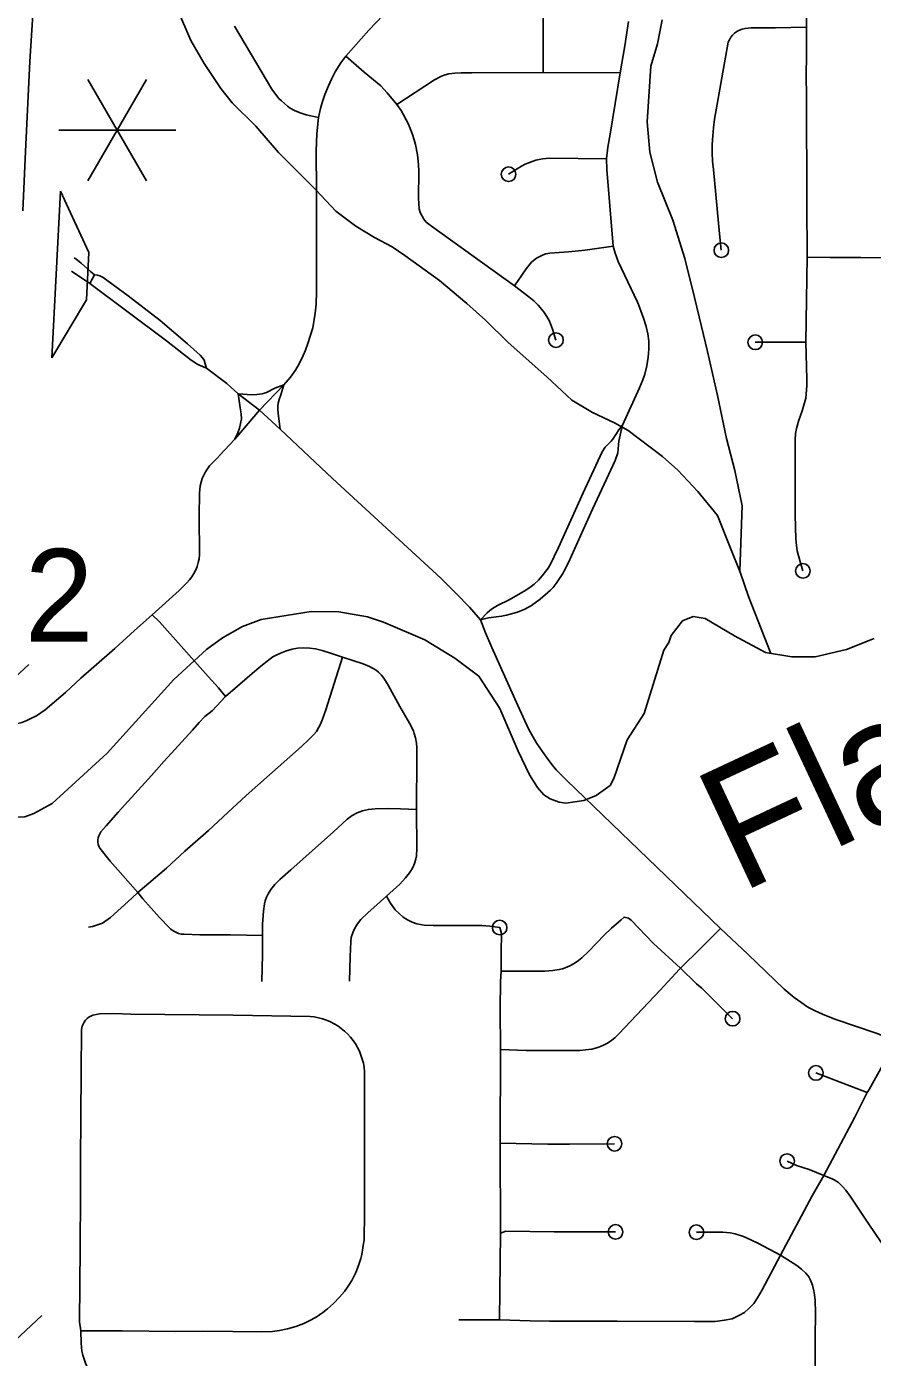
# Model space of a CAD drawing. Extents: x -19 to 366, y -4 to 359.
# Drawn here: x 148.476 to 149.023, y 191.956 to 192.818 of the extents above; entities that cross this region are included whole.
import ezdxf

# ---------------------------------------------------------------- set-up
doc = ezdxf.new("R2010")
doc.units = 0
for name, color, linetype in [('Level 19', 7, 'Continuous'), ('Level 33', 7, 'Continuous'), ('Level 35', 7, 'Continuous'), ('Level 37', 7, 'Continuous'), ('Level 39', 7, 'Continuous'), ('Level 42', 7, 'Continuous'), ('Level 48', 7, 'Continuous'), ('Level 60', 7, 'Continuous')]:
    doc.layers.add(name, color=color, linetype=linetype)

msp = doc.modelspace()

# ---------------------------------------------------------------- linework, layer by layer
at = {"layer": 'Level 19'}
msp.add_lwpolyline([(148.47315, 192.69893), (148.47498, 192.7374), (148.47772, 192.79564), (148.48131, 192.84992), (148.48485, 192.9014), (148.485, 192.90586), (148.49078, 193.01381), (148.49138, 193.02327)], dxfattribs=at)
at = {"layer": 'Level 33'}
for points in [[(148.68226, 192.79915), (148.69728, 192.81582), (148.70648, 192.82568), (148.71023, 192.83027), (148.71275, 192.83371), (148.71652, 192.83995), (148.72058, 192.84836), (148.72402, 192.85692), (148.72493, 192.8598), (148.72603, 192.86414), (148.72709, 192.86982), (148.72788, 192.87505), (148.72824, 192.87959), (148.72848, 192.88513), (148.72842, 193.01286)], [(148.96195, 192.89223), (148.96583, 192.88936), (148.97321, 192.88476), (148.97467, 192.88368), (148.97598, 192.88245), (148.97718, 192.88109), (148.9782, 192.87961), (148.97908, 192.87803), (148.97979, 192.87637), (148.98031, 192.87464), (148.98065, 192.87286), (148.98078, 192.87106), (148.98069, 192.81782)], [(148.81005, 192.78855), (148.81019, 192.83294), (148.80974, 192.83835), (148.80894, 192.8447), (148.80861, 192.84611)], [(148.6647, 192.7593), (148.65662, 192.761), (148.65282, 192.76232), (148.64907, 192.76395), (148.6464, 192.76536), (148.64452, 192.76664), (148.64065, 192.77007), (148.63906, 192.7717), (148.63673, 192.77448), (148.63452, 192.77773), (148.61025, 192.81861)], [(148.85993, 192.78838), (148.86298, 192.80588), (148.86547, 192.82159)], [(148.98069, 192.81782), (148.96047, 192.81747), (148.94468, 192.81736), (148.94276, 192.8173), (148.94088, 192.81702), (148.93902, 192.81655), (148.93724, 192.81588), (148.93551, 192.81502), (148.93405, 192.81396), (148.93274, 192.81271), (148.9316, 192.81129), (148.93067, 192.80973), (148.92994, 192.80806), (148.92104, 192.75824), (148.92033, 192.75271), (148.91987, 192.74741), (148.91963, 192.74197), (148.91963, 192.73652), (148.91984, 192.73107), (148.92031, 192.72564), (148.9243, 192.68396), (148.92547, 192.67343)], [(148.98069, 192.81782), (148.98071, 192.80606), (148.98048, 192.78037), (148.98065, 192.77944), (148.98064, 192.75138), (148.98084, 192.72638), (148.98077, 192.70428), (148.98112, 192.66891)], [(148.6647, 192.7593), (148.66597, 192.76524), (148.66725, 192.76978), (148.6688, 192.77433), (148.67109, 192.77997), (148.6733, 192.7847), (148.67549, 192.78884), (148.67916, 192.79466), (148.68226, 192.79915)], [(148.71546, 192.76782), (148.70919, 192.77539), (148.70499, 192.77987), (148.69427, 192.7888), (148.68226, 192.79915)], [(148.81005, 192.78855), (148.76399, 192.78829), (148.75695, 192.78837), (148.75286, 192.78817), (148.74914, 192.7876), (148.74667, 192.78695), (148.7443, 192.78608), (148.73976, 192.78379), (148.71546, 192.76782)], [(148.85993, 192.78838), (148.81005, 192.78855)], [(148.85106, 192.73265), (148.8519, 192.74007), (148.85345, 192.74852), (148.85993, 192.78838)], [(148.79145, 192.65029), (148.73774, 192.6889), (148.73432, 192.69169), (148.73356, 192.69262), (148.73279, 192.69355), (148.73046, 192.69785), (148.72985, 192.70027), (148.72948, 192.70704), (148.7296, 192.72442), (148.72936, 192.729), (148.72871, 192.73517), (148.72737, 192.74194), (148.72661, 192.74496), (148.72551, 192.74843), (148.72293, 192.75494), (148.71823, 192.76381), (148.71546, 192.76782)], [(148.64231, 192.58622), (148.64661, 192.59132), (148.6498, 192.59566), (148.65218, 192.59985), (148.65482, 192.6053), (148.65623, 192.60864), (148.65776, 192.61291), (148.66096, 192.62324), (148.66255, 192.63267), (148.66308, 192.63854), (148.66334, 192.64646), (148.66332, 192.68919), (148.66331, 192.71164), (148.66312, 192.73787), (148.66348, 192.74878), (148.6647, 192.7593)], [(148.85106, 192.73265), (148.81448, 192.73293), (148.80978, 192.73265), (148.80538, 192.7317), (148.79854, 192.72919), (148.79607, 192.72782), (148.78772, 192.72264)], [(148.85553, 192.67601), (148.85124, 192.72578), (148.85106, 192.73265)], [(148.85553, 192.67601), (148.83734, 192.67346), (148.8265, 192.67244), (148.81452, 192.67154), (148.81181, 192.67106), (148.81012, 192.6705), (148.80795, 192.66946), (148.80583, 192.66824), (148.80384, 192.6668), (148.80264, 192.66569), (148.79908, 192.6613), (148.79145, 192.65029)], [(148.86148, 192.56017), (148.87248, 192.58427), (148.87458, 192.5894), (148.87584, 192.59307), (148.87722, 192.59852), (148.87814, 192.60407), (148.87853, 192.60928), (148.87847, 192.61452), (148.8779, 192.61936), (148.87679, 192.62404), (148.87509, 192.62942), (148.87191, 192.63824), (148.87129, 192.63986), (148.85871, 192.66609), (148.85668, 192.67147), (148.85553, 192.67601)], [(148.51968, 192.65752), (148.51705, 192.65968), (148.51102, 192.66512), (148.50757, 192.66781), (148.50655, 192.66858)], [(148.98112, 192.66891), (148.98023, 192.61392)], [(149.03634, 192.66851), (149.01573, 192.66868), (148.99584, 192.66862), (148.98112, 192.66891)], [(148.51651, 192.65177), (148.50472, 192.65992)], [(148.51651, 192.65177), (148.51968, 192.65752)], [(148.5622, 192.62788), (148.54133, 192.64379), (148.52525, 192.65578), (148.5244, 192.65627), (148.52299, 192.65679), (148.52165, 192.65719), (148.51968, 192.65752)], [(148.54063, 192.6339), (148.51651, 192.65177)], [(148.81839, 192.6152), (148.81616, 192.62238), (148.81421, 192.62743), (148.81257, 192.63058), (148.81027, 192.63381), (148.80688, 192.63791), (148.80401, 192.6407), (148.8008, 192.64331), (148.79145, 192.65029)], [(148.59218, 192.59704), (148.58643, 192.59943), (148.58213, 192.60224), (148.56629, 192.61483), (148.54063, 192.6339)], [(148.59218, 192.59704), (148.59137, 192.59982), (148.59052, 192.60213), (148.5895, 192.60372), (148.58812, 192.60547), (148.57985, 192.61283), (148.5622, 192.62788)], [(148.98023, 192.61392), (148.94739, 192.6138)], [(148.98023, 192.61392), (148.98093, 192.58997), (148.98088, 192.5859), (148.98049, 192.58013), (148.98013, 192.57768), (148.9794, 192.57462), (148.97775, 192.56935), (148.9757, 192.56342), (148.97407, 192.55794), (148.97346, 192.55468), (148.97327, 192.55063), (148.97333, 192.50181), (148.97362, 192.48656), (148.97404, 192.48212), (148.97464, 192.47881), (148.9763, 192.4724), (148.9783, 192.46576)], [(148.61267, 192.58051), (148.60525, 192.58709), (148.59218, 192.59704)], [(148.61267, 192.58051), (148.62155, 192.57982), (148.62469, 192.57993), (148.62809, 192.58039), (148.63088, 192.58126), (148.63646, 192.58407), (148.64231, 192.58622)], [(148.62651, 192.56978), (148.64231, 192.58622)], [(148.63974, 192.55746), (148.63844, 192.56777), (148.63826, 192.57039), (148.6383, 192.5725), (148.63857, 192.57437), (148.63912, 192.57672), (148.64035, 192.57972), (148.64231, 192.58622)], [(148.6104, 192.55105), (148.61234, 192.55511), (148.61348, 192.55811), (148.61424, 192.56112), (148.61469, 192.56427), (148.61467, 192.56748), (148.61393, 192.5714), (148.61267, 192.58051)], [(148.62651, 192.56978), (148.61267, 192.58051)], [(148.6104, 192.55105), (148.62651, 192.56978)], [(148.63974, 192.55746), (148.62651, 192.56978)], [(148.76953, 192.43407), (148.76241, 192.44232), (148.75386, 192.45111), (148.74383, 192.46095), (148.67368, 192.52564), (148.63974, 192.55746)], [(148.76953, 192.43407), (148.77375, 192.43855), (148.77555, 192.44018), (148.77736, 192.44146), (148.78048, 192.44325), (148.78806, 192.44707), (148.79523, 192.45109), (148.79884, 192.45323), (148.8023, 192.45558), (148.80434, 192.45721), (148.80705, 192.45977), (148.80955, 192.46258), (148.81185, 192.46553), (148.81326, 192.46752), (148.81509, 192.47061), (148.81728, 192.47508), (148.82009, 192.48083), (148.83603, 192.51634), (148.84831, 192.54291), (148.85016, 192.54586), (148.85414, 192.54978), (148.85515, 192.55101), (148.85916, 192.55703), (148.86148, 192.56017)], [(148.76953, 192.43407), (148.77479, 192.43539), (148.78319, 192.43641), (148.7863, 192.43702), (148.79353, 192.43911), (148.79817, 192.44094), (148.80266, 192.44344), (148.80816, 192.44744), (148.81494, 192.45328), (148.8166, 192.45501), (148.81856, 192.45755), (148.82286, 192.46411), (148.82371, 192.46572), (148.82661, 192.47115), (148.84201, 192.50567), (148.85118, 192.52524), (148.85669, 192.53736), (148.85837, 192.54214), (148.85883, 192.54745), (148.85919, 192.54983), (148.86034, 192.55552), (148.86148, 192.56017)], [(148.55701, 192.43722), (148.57437, 192.45301), (148.57943, 192.4581), (148.58113, 192.45996), (148.58266, 192.46197), (148.58399, 192.46411), (148.58513, 192.46635), (148.58608, 192.46869), (148.58681, 192.4711), (148.58731, 192.47356), (148.58761, 192.47606), (148.58749, 192.50138), (148.58762, 192.51619), (148.58778, 192.51857), (148.58811, 192.52093), (148.58866, 192.52326), (148.5894, 192.52553), (148.59033, 192.52774), (148.59145, 192.52986), (148.59271, 192.53187), (148.59415, 192.53378), (148.59902, 192.53887), (148.60379, 192.54384), (148.6104, 192.55105)], [(148.55701, 192.43722), (148.54552, 192.42714), (148.53289, 192.41541), (148.51915, 192.4037), (148.51085, 192.39631), (148.50085, 192.38694), (148.48778, 192.37582), (148.48492, 192.37381), (148.48197, 192.37199), (148.47892, 192.37036), (148.47576, 192.36892), (148.47251, 192.36769), (148.4692, 192.36666), (148.46581, 192.36585), (148.4624, 192.36525), (148.45895, 192.36487), (148.44989, 192.36464), (148.44737, 192.36474)], [(148.60442, 192.38443), (148.59992, 192.39), (148.59317, 192.39728), (148.5616, 192.43271), (148.55701, 192.43722)], [(148.925, 192.23427), (148.82514, 192.33021), (148.81859, 192.33703), (148.81564, 192.34047), (148.81199, 192.34542), (148.80612, 192.35397), (148.80363, 192.35802), (148.80072, 192.36354), (148.79364, 192.37866), (148.77691, 192.41618), (148.77286, 192.42557), (148.76953, 192.43407)], [(148.60442, 192.38443), (148.62631, 192.40314), (148.63327, 192.40876), (148.63513, 192.41008), (148.6372, 192.41127), (148.64012, 192.41259), (148.64331, 192.41377), (148.6476, 192.41503), (148.65102, 192.41567), (148.65501, 192.41596), (148.65909, 192.41578), (148.66268, 192.41526), (148.66707, 192.41425), (148.67245, 192.41258), (148.68016, 192.40987)], [(148.68016, 192.40987), (148.66933, 192.37586), (148.66731, 192.36985), (148.66599, 192.36654), (148.66491, 192.36448), (148.66326, 192.36186), (148.6616, 192.35972), (148.65824, 192.3563), (148.65366, 192.352), (148.61785, 192.32022), (148.60586, 192.3094), (148.59345, 192.29772), (148.57815, 192.28426), (148.56621, 192.27327), (148.54764, 192.25758)], [(148.68016, 192.40987), (148.69352, 192.40566), (148.69765, 192.4039), (148.69965, 192.40287), (148.70189, 192.4014), (148.70347, 192.40015), (148.70535, 192.39835), (148.70702, 192.39635), (148.70978, 192.39176), (148.71733, 192.37794), (148.7235, 192.36708), (148.72606, 192.36217), (148.7267, 192.36053), (148.72738, 192.35763), (148.72801, 192.35415), (148.72828, 192.35134), (148.72836, 192.3456), (148.72813, 192.31133)], [(148.54764, 192.25758), (148.53788, 192.26847), (148.52981, 192.27784), (148.523, 192.28618), (148.52239, 192.28743), (148.52195, 192.28877), (148.52174, 192.29015), (148.52173, 192.29155), (148.52195, 192.29294), (148.52236, 192.29428), (148.52298, 192.29554), (148.52378, 192.29669), (148.52707, 192.30072), (148.53492, 192.30957), (148.5566, 192.33326), (148.56477, 192.34253), (148.58312, 192.36271), (148.58735, 192.36761), (148.59103, 192.37139), (148.59589, 192.37523), (148.60442, 192.38443)], [(148.72813, 192.31133), (148.71767, 192.31172), (148.71024, 192.3118), (148.70143, 192.31161), (148.69699, 192.31126), (148.69322, 192.3104), (148.68976, 192.30905), (148.68652, 192.30735), (148.6833, 192.30501), (148.67431, 192.29673), (148.64677, 192.27208), (148.63957, 192.26582), (148.63635, 192.26259), (148.63379, 192.25945), (148.63207, 192.25668), (148.631, 192.2544), (148.6302, 192.25203), (148.62978, 192.25007), (148.62912, 192.24533), (148.62849, 192.23694), (148.62843, 192.2297)], [(148.72813, 192.31133), (148.72832, 192.28601), (148.72801, 192.28122), (148.72769, 192.27939), (148.72698, 192.27692), (148.72606, 192.27452), (148.72494, 192.27227), (148.72361, 192.2702), (148.72105, 192.26695), (148.71724, 192.26292), (148.70869, 192.25511)], [(148.54764, 192.25758), (148.54389, 192.25388), (148.53008, 192.24126), (148.52478, 192.23771), (148.51831, 192.23543), (148.51572, 192.23497)], [(148.62843, 192.2297), (148.60757, 192.23011), (148.58775, 192.23005), (148.57767, 192.23044), (148.57582, 192.23063), (148.57401, 192.23106), (148.57226, 192.23173), (148.5706, 192.23261), (148.56907, 192.2337), (148.56771, 192.23498), (148.56181, 192.24125), (148.55093, 192.25349), (148.54764, 192.25758)], [(148.70869, 192.25511), (148.69653, 192.24431), (148.69202, 192.23997), (148.69053, 192.23819), (148.68942, 192.23656), (148.68793, 192.23395), (148.68706, 192.23213), (148.68585, 192.22844), (148.68548, 192.22564), (148.68513, 192.21605), (148.68483, 192.20008)], [(148.78196, 192.23483), (148.77556, 192.23564), (148.77036, 192.23609), (148.739, 192.23604), (148.73315, 192.23636), (148.73072, 192.23669), (148.72834, 192.23723), (148.72527, 192.23831), (148.72229, 192.23982), (148.71951, 192.24163), (148.71684, 192.24385), (148.71437, 192.24634), (148.71268, 192.24842), (148.71086, 192.25126), (148.70869, 192.25511)], [(148.89908, 192.20855), (148.88152, 192.22458), (148.86708, 192.23951), (148.86536, 192.2408), (148.86254, 192.24155), (148.8606, 192.23985), (148.85432, 192.23437), (148.84953, 192.22997), (148.83973, 192.21955), (148.8351, 192.21512), (148.83304, 192.21344), (148.83088, 192.21196), (148.82823, 192.21047), (148.82547, 192.20916), (148.82264, 192.20812), (148.82052, 192.2076), (148.81639, 192.20702), (148.81129, 192.20661), (148.7829, 192.20656)], [(148.7829, 192.20656), (148.78282, 192.22011), (148.7832, 192.22956), (148.78295, 192.23179), (148.78196, 192.23483)], [(148.925, 192.23427), (148.91193, 192.2213), (148.89908, 192.20855)], [(149.03861, 192.16145), (149.02574, 192.16634), (148.99888, 192.17542), (148.99103, 192.17865), (148.98621, 192.18084), (148.98236, 192.18286), (148.98016, 192.18422), (148.979, 192.18493), (148.97254, 192.18956), (148.96618, 192.19495), (148.94271, 192.21765), (148.925, 192.23427)], [(148.62843, 192.2297), (148.62841, 192.21741), (148.62806, 192.19995)], [(148.78245, 192.15575), (148.78228, 192.18214), (148.78255, 192.19988), (148.7829, 192.20656)], [(148.89908, 192.20855), (148.89841, 192.20781), (148.88586, 192.19419), (148.85909, 192.16593), (148.85651, 192.1635), (148.85448, 192.16182), (148.85169, 192.15996), (148.84876, 192.1584), (148.8455, 192.15717), (148.84158, 192.15615), (148.83755, 192.15552), (148.83395, 192.15527), (148.79919, 192.15525), (148.78245, 192.15575)], [(148.93279, 192.1758), (148.91294, 192.19548), (148.90942, 192.19847), (148.9092, 192.19866), (148.89908, 192.20855)], [(148.51073, 191.97356), (148.50992, 191.9794), (148.51043, 192.0274), (148.51061, 192.06148), (148.51048, 192.08346), (148.51088, 192.14113), (148.51126, 192.16888), (148.51165, 192.17089), (148.51218, 192.17228), (148.51287, 192.17359), (148.51376, 192.17479), (148.51479, 192.17586), (148.516, 192.1768), (148.51725, 192.17752), (148.51863, 192.17808), (148.52292, 192.17894), (148.53206, 192.17912), (148.54305, 192.17883), (148.60932, 192.1781), (148.65922, 192.17729), (148.66193, 192.17696), (148.6646, 192.17644), (148.66725, 192.17574), (148.66983, 192.17484), (148.67235, 192.17377), (148.67478, 192.17252), (148.6771, 192.1711), (148.67935, 192.16953), (148.68146, 192.16779), (148.68343, 192.16591), (148.68529, 192.1639), (148.68699, 192.16176), (148.68853, 192.15951), (148.6899, 192.15715), (148.69113, 192.1547), (148.69216, 192.15217), (148.69302, 192.14957), (148.69369, 192.14692), (148.69417, 192.14423), (148.69444, 192.14151), (148.69454, 192.04969), (148.69416, 192.0329), (148.69345, 192.02749), (148.69271, 192.02305), (148.69212, 192.02052), (148.6906, 192.01591), (148.68872, 192.01141), (148.68615, 192.00628), (148.68396, 192.00266), (148.68148, 191.99923), (148.67816, 191.99537), (148.67442, 191.99145), (148.67043, 191.98783), (148.6674, 191.98545), (148.66315, 191.9826), (148.6587, 191.9801), (148.65515, 191.97846), (148.64993, 191.97651), (148.64455, 191.97495), (148.63938, 191.97379), (148.63485, 191.97325), (148.62796, 191.97298), (148.59013, 191.97335), (148.57237, 191.97314), (148.53764, 191.9736), (148.5198, 191.97367), (148.51073, 191.97356)], [(149.03861, 192.16145), (149.02115, 192.13004), (149.01996, 192.12791)], [(148.78232, 192.09528), (148.78245, 192.15575)], [(149.01996, 192.12791), (148.98672, 192.14066)], [(149.01996, 192.12791), (149.012, 192.11206), (148.99189, 192.0742)], [(148.78248, 192.03689), (148.78232, 192.09528)], [(148.85632, 192.09481), (148.82717, 192.09463), (148.81318, 192.09455), (148.78232, 192.09528)], [(148.99189, 192.0742), (148.98229, 192.07817), (148.97414, 192.08082), (148.96809, 192.08356)], [(148.99189, 192.0742), (148.9843, 192.06113), (148.96375, 192.02266)], [(149.03816, 192.01654), (149.02865, 192.03125), (149.02101, 192.04269), (149.00879, 192.06094), (149.006, 192.06477), (149.00394, 192.0672), (149.00138, 192.06963), (148.99846, 192.07154), (148.99768, 192.07198), (148.99189, 192.0742)], [(148.78174, 191.9808), (148.78248, 192.03689)], [(148.85701, 192.03771), (148.84043, 192.03774), (148.8172, 192.03778), (148.78599, 192.03817), (148.78248, 192.03689)], [(148.96375, 192.02266), (148.94902, 192.03052), (148.94467, 192.03269), (148.93976, 192.03472), (148.93447, 192.03645), (148.93116, 192.03711), (148.92639, 192.03746), (148.91817, 192.03757), (148.90938, 192.0375)], [(148.96375, 192.02266), (148.95197, 192.00018), (148.94895, 191.99499), (148.94659, 191.99146), (148.94338, 191.98813), (148.9404, 191.98556), (148.93726, 191.98373), (148.93247, 191.98142), (148.92757, 191.98054), (148.92156, 191.97972), (148.91815, 191.9797), (148.90806, 191.97965), (148.85796, 191.97992), (148.81412, 191.97989), (148.80166, 191.98011), (148.78174, 191.9808)], [(148.98587, 191.91753), (148.98632, 191.94214), (148.98627, 191.96743), (148.98627, 191.96909), (148.98642, 191.98542), (148.98616, 191.9932), (148.98579, 191.99704), (148.98541, 191.9995), (148.98442, 192.00325), (148.98321, 192.00646), (148.98203, 192.0087), (148.98028, 192.0109), (148.97738, 192.01363), (148.97433, 192.01604), (148.96375, 192.02266)], [(148.78174, 191.9808), (148.75543, 191.98073)], [(148.54085, 191.85587), (148.54071, 191.89298), (148.54002, 191.91126), (148.53964, 191.91386), (148.53909, 191.91642), (148.53833, 191.91893), (148.5374, 191.92138), (148.53629, 191.92376), (148.53501, 191.92604), (148.53357, 191.92823), (148.53195, 191.9303), (148.53021, 191.93225), (148.52141, 191.94135), (148.51971, 191.94335), (148.51628, 191.94813), (148.51496, 191.95043), (148.51382, 191.95282), (148.51287, 191.95529), (148.51208, 191.95783), (148.51151, 191.96042), (148.51114, 191.96304), (148.51097, 191.96569), (148.51073, 191.97356)]]:
    msp.add_lwpolyline(points, dxfattribs=at)
for centre in [(148.78772, 192.72264), (148.92547, 192.67343), (148.81839, 192.6152), (148.94739, 192.6138), (148.9783, 192.46576), (148.78196, 192.23483), (148.93279, 192.1758), (148.98672, 192.14066), (148.85632, 192.09481), (148.96809, 192.08356), (148.85701, 192.03771), (148.90938, 192.0375)]:
    msp.add_circle(centre, 0.00473, dxfattribs=at)
at = {"layer": 'Level 35'}
for points in [[(148.95759, 192.41233), (148.94312, 192.4491), (148.93775, 192.46491), (148.93143, 192.4805), (148.92306, 192.50154), (148.91029, 192.51715), (148.8972, 192.53103), (148.88747, 192.53988), (148.86519, 192.55673), (148.85633, 192.56162), (148.84211, 192.56825), (148.82861, 192.57642), (148.81245, 192.59136), (148.78737, 192.61365), (148.77274, 192.62806), (148.76068, 192.63893), (148.743, 192.65383), (148.72055, 192.67011), (148.71244, 192.67559), (148.70089, 192.68172), (148.68893, 192.68899), (148.67595, 192.6987), (148.66324, 192.7124), (148.63866, 192.73679), (148.62397, 192.75367), (148.60875, 192.76883), (148.60147, 192.77812), (148.59058, 192.79435), (148.58201, 192.80912), (148.57329, 192.8292)], [(148.93742, 192.46571), (148.93899, 192.50788), (148.93417, 192.53073), (148.92884, 192.55148), (148.92293, 192.57943), (148.91644, 192.60774), (148.91256, 192.62397), (148.90805, 192.64284), (148.90183, 192.66812), (148.89411, 192.69299), (148.88412, 192.71759), (148.87922, 192.73683), (148.87752, 192.75654), (148.8799, 192.7927), (148.88424, 192.80707), (148.88721, 192.82254)], [(148.44764, 192.31062), (148.4651, 192.3062), (148.47458, 192.30647), (148.48043, 192.3086), (148.49212, 192.31515), (148.52783, 192.34769), (148.57099, 192.39546), (148.59223, 192.4148), (148.60259, 192.42247), (148.61541, 192.42978), (148.62749, 192.43424), (148.65985, 192.43945), (148.67785, 192.43922), (148.69645, 192.43596), (148.70671, 192.43263), (148.73352, 192.4211), (148.75295, 192.40931), (148.7684, 192.39768), (148.78204, 192.37674), (148.79384, 192.34896)], [(148.79384, 192.34896), (148.80136, 192.33366), (148.80636, 192.32555), (148.81057, 192.32084), (148.81457, 192.31822), (148.82046, 192.31599), (148.82483, 192.31546), (148.83637, 192.31708), (148.84449, 192.32037), (148.85353, 192.32689), (148.85595, 192.33127), (148.86445, 192.35638), (148.87547, 192.37335), (148.88819, 192.41442), (148.89156, 192.41938), (148.89303, 192.42394), (148.90034, 192.43349), (148.90732, 192.4362), (148.91491, 192.43494), (148.93396, 192.42372), (148.95414, 192.41289), (148.97102, 192.41018), (148.98618, 192.41012), (149.0066, 192.41484), (149.02435, 192.42201)]]:
    msp.add_lwpolyline(points, dxfattribs=at)
at = {"layer": 'Level 39'}
msp.add_line((148.45626, 192.38602), (148.47719, 192.40523), dxfattribs=at)
msp.add_lwpolyline([(148.46481, 191.96406), (148.48551, 191.98351)], dxfattribs=at)
at = {"layer": 'Level 42'}
for p, q in [((148.49754, 192.71169), (148.49479, 192.65776)), ((148.516, 192.67204), (148.49754, 192.71169)), ((148.51444, 192.6414), (148.516, 192.67204)), ((148.49479, 192.65776), (148.49205, 192.60383)), ((148.49205, 192.60383), (148.51444, 192.6414))]:
    msp.add_line(p, q, dxfattribs=at)
at = {"layer": 'Level 48'}
for p, q in [((148.55326, 192.78406), (148.51538, 192.71846)), ((148.51538, 192.78406), (148.55326, 192.71846)), ((148.49644, 192.75126), (148.5722, 192.75126))]:
    msp.add_line(p, q, dxfattribs=at)
at = {"layer": 'Level 60'}
for points in [[(154.11585, 1.87092), (153.9063, 10.48743), (153.69602, 19.10409), (153.48501, 27.72087), (153.27327, 36.3378), (153.0608, 44.95486), (152.84759, 53.57206), (152.63366, 62.1894), (152.419, 70.80688), (152.20362, 79.42449), (151.98751, 88.04225), (151.77068, 96.66014), (151.55312, 105.27817), (151.33484, 113.89634), (151.11584, 122.51465), (150.89612, 131.13311), (150.67568, 139.7517), (150.45452, 148.37043), (150.23264, 156.98931), (150.01005, 165.60832), (149.78674, 174.22748), (149.56272, 182.84677), (149.33799, 191.46621), (149.11254, 200.0858), (148.88638, 208.70552), (148.65952, 217.32539), (148.43194, 225.9454), (148.20366, 234.56555), (147.97466, 243.18584), (147.74497, 251.80628), (147.51457, 260.42687), (147.28346, 269.04759), (147.05165, 277.66846), (146.81914, 286.28948), (146.58593, 294.91064), (146.35202, 303.53194), (146.11742, 312.15339), (145.88211, 320.77499), (145.64611, 329.39673), (145.40941, 338.01861), (145.17202, 346.64065)], [(0, 189.51617), (7.11214, 189.52059), (14.22427, 189.53386), (21.33637, 189.55597), (28.44845, 189.58693), (35.56048, 189.62672), (42.67245, 189.67537), (49.78436, 189.73285), (56.89619, 189.79918), (64.00793, 189.87436), (71.11958, 189.95838), (78.23111, 190.05124), (85.34253, 190.15294), (92.45381, 190.26349), (99.56495, 190.38288), (106.67593, 190.51112), (113.78675, 190.6482), (120.89739, 190.79412), (128.00785, 190.94888), (135.11811, 191.11248), (142.22816, 191.28493), (149.33799, 191.46621), (156.44759, 191.65634), (163.55694, 191.85531), (170.66605, 192.06312), (177.77489, 192.27977), (184.88345, 192.50526), (191.99173, 192.73959), (199.09971, 192.98276), (206.20739, 193.23477), (213.31474, 193.49561), (220.42177, 193.7653), (227.52845, 194.04382), (234.63479, 194.33118), (241.74076, 194.62738), (248.84635, 194.93241), (255.95157, 195.24628), (263.05638, 195.56898), (270.16079, 195.90052), (277.26478, 196.24089), (284.36834, 196.5901), (291.47147, 196.94814), (298.57414, 197.31501), (305.67635, 197.69072), (312.77809, 198.07525), (319.87934, 198.46862), (326.9801, 198.87082), (334.08035, 199.28185), (341.18009, 199.7017)]]:
    msp.add_spline(points, degree=3, dxfattribs=at)

# ---------------------------------------------------------------- texts
at = {"layer": 'Level 35'}
msp.add_text('Flat', height=0.08, rotation=25.09709, dxfattribs=at).set_placement((148.93758, 192.25679))
at = {"layer": 'Level 37'}
msp.add_text('2', height=0.06, dxfattribs=at).set_placement((148.4744, 192.41999))

doc.saveas('drawing.dxf')
